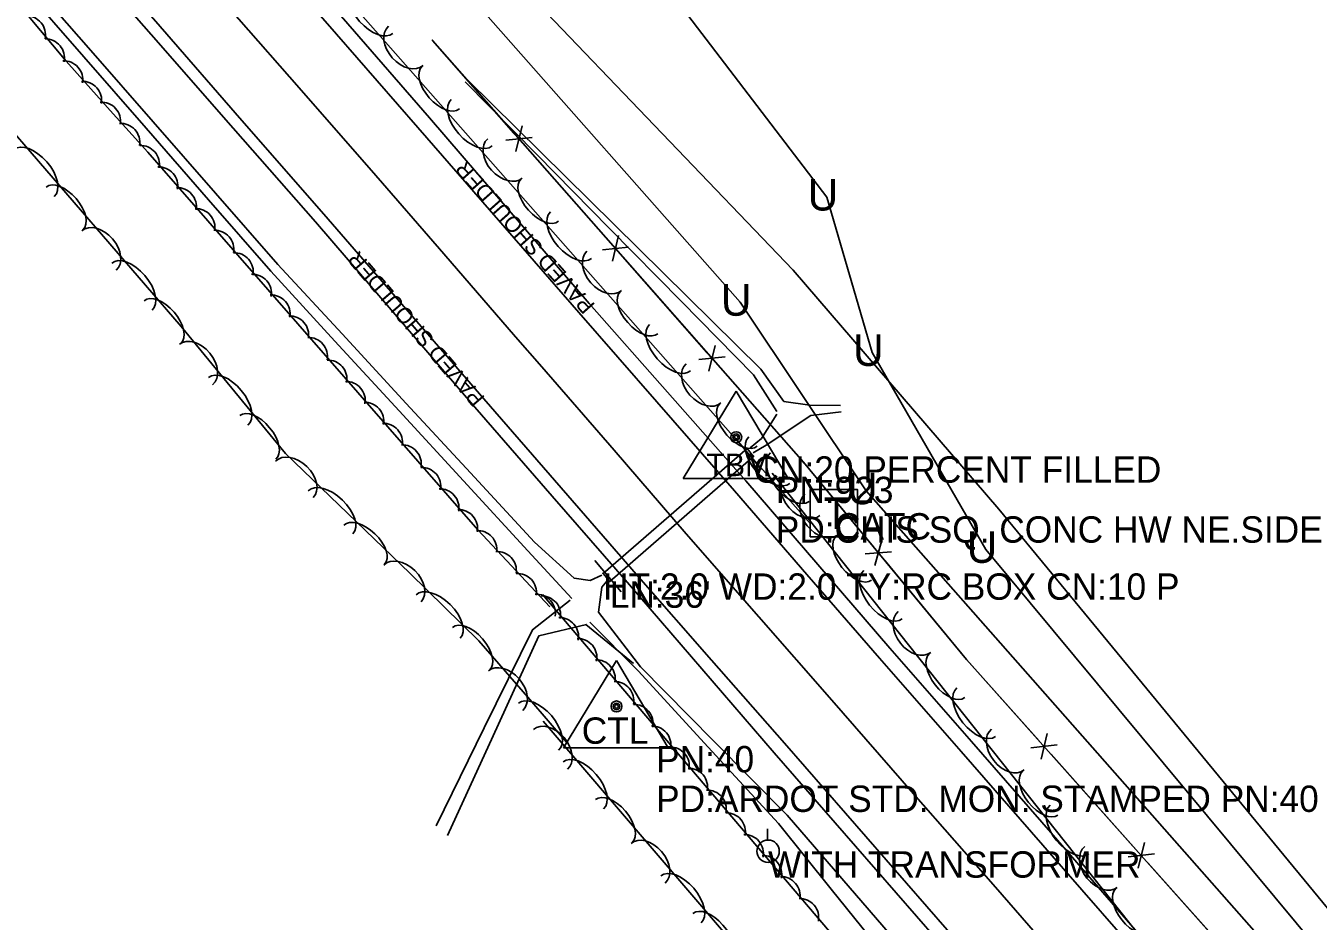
# Model space of a CAD drawing. Extents: x 954793 to 988390, y 1867850 to 1924428.
# Drawn here: x 965682.7 to 965927.6, y 1898349.1 to 1898518.9 of the extents above; entities that cross this region are included whole.
import ezdxf

# ---------------------------------------------------------------- set-up
doc = ezdxf.new("R2010")
doc.units = 0
for name, color, linetype in [('Default', 7, 'Continuous'), ('S_CROSS_DRAIN', 7, 'Continuous'), ('S_CROSS_DRAIN_ANNOT', 7, 'Continuous'), ('S_DITCHLINE', 7, 'Continuous'), ('S_DRG_PT_SYM', 7, 'Continuous'), ('S_EDGE_PAVEMENT', 7, 'Continuous'), ('S_FENCE', 7, 'Continuous'), ('S_FIBER_OPTIC_CABLE', 7, 'Continuous'), ('S_HEADWALL', 7, 'Continuous'), ('S_MSC_PT_SYM', 7, 'Continuous'), ('S_PAVEMENT_CROWN', 7, 'Continuous'), ('S_PRIMARY_CTL', 7, 'Continuous'), ('S_PRIMARY_CTL_ANNOT', 7, 'Continuous'), ('S_SHOULDER', 7, 'Continuous'), ('S_SHOULDER_ANNOT', 7, 'Continuous'), ('S_STREAM', 7, 'Continuous'), ('S_TELEPHONE_UTILITIES', 7, 'Continuous'), ('S_TELEPHONE_UTILITIES_ANNOT', 7, 'Continuous'), ('S_TREE', 7, 'Continuous'), ('S_UNDERGROUND_CABLE', 7, 'Continuous'), ('S_UTILITY_POLE', 7, 'Continuous'), ('S_UTILITY_POLE_ANNOT', 7, 'Continuous'), ('S_UTL_PT_SYM', 7, 'Continuous'), ('S_WATER_UTILITIES', 7, 'Continuous')]:
    doc.layers.add(name, color=color, linetype=linetype)

msp = doc.modelspace()

# ---------------------------------------------------------------- linework, layer by layer
at = {"layer": 'S_CROSS_DRAIN'}
for p, q in [((965819.38, 1898438.73), (965792.09, 1898415.06)), ((965793.36, 1898413.54), (965820.6, 1898437.25)), ((965820.6, 1898437.25), (965819.38, 1898438.73)), ((965792.09, 1898415.06), (965793.36, 1898413.54))]:
    msp.add_line(p, q, dxfattribs=at)
at = {"layer": 'S_DITCHLINE'}
for points in [[(965786.15, 1898410.32), (965777.81, 1898419.35), (965765.63, 1898432.6), (965753.46, 1898445.85), (965741.29, 1898459.09), (965729.12, 1898472.34), (965717.31, 1898485.9), (965705.51, 1898499.46), (965693.7, 1898513.02), (965681.9, 1898526.58), (965669.1, 1898541.87), (965656.31, 1898557.16), (965643.51, 1898572.44), (965630.72, 1898587.73), (965614.5, 1898606.07), (965598.28, 1898624.4), (965586.73, 1898638.09), (965575.18, 1898651.77), (965563.62, 1898665.45), (965552.07, 1898679.14), (965539.1, 1898693.76)], [(965791.86, 1898414.71), (965789.68, 1898413.69), (965786.59, 1898414.13), (965779.11, 1898420.99), (965766.95, 1898434.14), (965754.79, 1898447.29), (965742.63, 1898460.45), (965730.47, 1898473.6), (965718.65, 1898487.13), (965706.83, 1898500.67), (965695.02, 1898514.2), (965683.2, 1898527.73), (965670.35, 1898542.97), (965657.5, 1898558.2), (965644.65, 1898573.43), (965631.8, 1898588.66), (965615.66, 1898607.07), (965599.53, 1898625.48), (965587.97, 1898639.23), (965576.4, 1898652.98), (965564.83, 1898666.73), (965553.26, 1898680.48), (965540.28, 1898695.02)], [(965825.03, 1898445.73), (965820.59, 1898452.72), (965806.93, 1898466.61), (965793.27, 1898480.5), (965779.6, 1898494.39), (965765.94, 1898508.28)], [(965837.1, 1898446.91), (965831.28, 1898446.96), (965826.37, 1898447.63), (965821.99, 1898453.8), (965808.09, 1898467.5), (965794.19, 1898481.21), (965780.29, 1898494.92), (965766.39, 1898508.63)], [(965819.96, 1898438.88), (965822.11, 1898440.61), (965825.04, 1898445.27)], [(965820.54, 1898437.89), (965823, 1898439.39), (965831.47, 1898445.02), (965837.21, 1898445.71)], [(965959.92, 1898215.93), (965949.31, 1898227.62), (965938.69, 1898239.32), (965928.08, 1898251.01), (965917.46, 1898262.71), (965905.2, 1898277.34), (965892.95, 1898291.98), (965880.69, 1898306.61), (965868.43, 1898321.24), (965858.07, 1898333.23), (965847.7, 1898345.21), (965837.33, 1898357.2), (965826.96, 1898369.19), (965813.08, 1898383.25), (965799.21, 1898397.32), (965791.23, 1898407.68), (965791.86, 1898412.44), (965792.82, 1898413.56)], [(965785.85, 1898409.96), (965778.72, 1898404.38), (965769.59, 1898385.79), (965760.47, 1898367.2)], [(965788.95, 1898405.4), (965779.94, 1898403.23), (965771.29, 1898384.29), (965762.63, 1898365.35)], [(965957.99, 1898214.47), (965947.56, 1898226.26), (965937.13, 1898238.05), (965926.7, 1898249.85), (965916.26, 1898261.64), (965903.54, 1898275.69), (965890.82, 1898289.73), (965878.09, 1898303.78), (965865.37, 1898317.83), (965855.36, 1898330.29), (965845.35, 1898342.75), (965835.34, 1898355.21), (965825.32, 1898367.67), (965812.03, 1898382.12), (965798.73, 1898396.57), (965789.61, 1898405.82)]]:
    msp.add_lwpolyline(points, dxfattribs=at)
at = {"layer": 'S_DRG_PT_SYM'}
for points in [[(965819.38, 1898438.73), (965819.38, 1898438.78), (965819.38, 1898438.73), (965819.33, 1898438.73), (965819.38, 1898438.73), (965819.38, 1898438.68), (965819.38, 1898438.73), (965819.43, 1898438.73)], [(965820.6, 1898437.25), (965820.6, 1898437.3), (965820.6, 1898437.25), (965820.55, 1898437.25), (965820.6, 1898437.25), (965820.6, 1898437.2), (965820.6, 1898437.25), (965820.65, 1898437.25)], [(965792.09, 1898415.06), (965792.09, 1898415.11), (965792.09, 1898415.06), (965792.04, 1898415.06), (965792.09, 1898415.06), (965792.09, 1898415.01), (965792.09, 1898415.06), (965792.14, 1898415.06)], [(965793.36, 1898413.54), (965793.36, 1898413.59), (965793.36, 1898413.54), (965793.31, 1898413.54), (965793.36, 1898413.54), (965793.36, 1898413.49), (965793.36, 1898413.54), (965793.41, 1898413.54)]]:
    msp.add_lwpolyline(points, dxfattribs=at)
at = {"layer": 'S_EDGE_PAVEMENT'}
for points in [[(965932.69, 1898260.82), (965917.63, 1898278.13), (965902.34, 1898295.69), (965887.05, 1898313.24), (965872.18, 1898330.36), (965857.31, 1898347.47), (965841.88, 1898365.16), (965826.45, 1898382.84), (965812.62, 1898398.63), (965798.78, 1898414.42), (965784.15, 1898431.28), (965769.52, 1898448.14), (965754.36, 1898465.64), (965739.2, 1898483.14), (965723.67, 1898500.94), (965708.14, 1898518.75), (965692.47, 1898536.77)], [(965935.72, 1898294.35), (965920.38, 1898311.99), (965905.03, 1898329.62), (965890.22, 1898346.59), (965875.4, 1898363.56), (965859.93, 1898381.27), (965844.46, 1898398.98), (965830.73, 1898414.85), (965817, 1898430.72), (965802.26, 1898447.61), (965787.52, 1898464.51), (965772.27, 1898482.05), (965757.02, 1898499.6), (965741.61, 1898517.31), (965726.19, 1898535.02)]]:
    msp.add_lwpolyline(points, dxfattribs=at)
at = {"layer": 'S_FENCE'}
for p, q in [((965830.06, 1898436.13), (965759.77, 1898516.11)), ((965778.65, 1898497.73), (965773.68, 1898497.18)), ((965775.57, 1898495.03), (965776.75, 1898499.89)), ((965793.85, 1898474.23), (965795.03, 1898479.09)), ((965796.93, 1898476.93), (965791.96, 1898476.38)), ((965815.21, 1898456.13), (965810.24, 1898455.58)), ((965812.13, 1898453.43), (965813.32, 1898458.29)), ((965860.99, 1898398.73), (965830.06, 1898436.13)), ((965843.59, 1898416.56), (965844.92, 1898421.38)), ((965846.75, 1898419.17), (965841.76, 1898418.77)), ((965911.55, 1898341.97), (965860.99, 1898398.73)), ((965878.14, 1898382.55), (965873.18, 1898381.97)), ((965875.09, 1898379.83), (965876.24, 1898384.69)), ((965893.5, 1898359.15), (965894.66, 1898364.01)), ((965896.56, 1898361.87), (965891.6, 1898361.29))]:
    msp.add_line(p, q, dxfattribs=at)
for points in [[(965775.21, 1898498.54), (965759.77, 1898516.11)], [(965793.5, 1898477.74), (965777.48, 1898495.96)], [(965811.78, 1898456.93), (965795.76, 1898475.16)], [(965830.06, 1898436.13), (965814.04, 1898454.35)], [(965843.34, 1898420.07), (965830.06, 1898436.13)], [(965860.99, 1898398.73), (965845.53, 1898417.43)], [(965874.71, 1898383.33), (965860.99, 1898398.73)], [(965893.13, 1898362.65), (965876.99, 1898380.77)], [(965911.55, 1898341.97), (965895.41, 1898360.09)]]:
    msp.add_lwpolyline(points, dxfattribs=at)
at = {"layer": 'S_FIBER_OPTIC_CABLE'}
for p, q in [((965818.05, 1898466.49), (965761.6, 1898530.47)), ((965841.96, 1898430.7), (965818.05, 1898466.49)), ((965925.07, 1898336.4), (965841.96, 1898430.7))]:
    msp.add_line(p, q, dxfattribs=at)
at = {"layer": 'S_HEADWALL'}
for points in [[(965817.11, 1898440.77), (965822.11, 1898434.78)], [(965795.55, 1898411.58), (965790.53, 1898417.49)]]:
    msp.add_lwpolyline(points, dxfattribs=at)
at = {"layer": 'S_MSC_PT_SYM'}
for points in [[(965759.77, 1898516.11), (965759.77, 1898516.16), (965759.77, 1898516.11), (965759.72, 1898516.11), (965759.77, 1898516.11), (965759.77, 1898516.06), (965759.77, 1898516.11), (965759.82, 1898516.11)], [(965830.06, 1898436.13), (965830.06, 1898436.18), (965830.06, 1898436.13), (965830.01, 1898436.13), (965830.06, 1898436.13), (965830.06, 1898436.08), (965830.06, 1898436.13), (965830.11, 1898436.13)], [(965860.99, 1898398.73), (965860.99, 1898398.78), (965860.99, 1898398.73), (965860.94, 1898398.73), (965860.99, 1898398.73), (965860.99, 1898398.68), (965860.99, 1898398.73), (965861.04, 1898398.73)]]:
    msp.add_lwpolyline(points, dxfattribs=at)
at = {"layer": 'S_PAVEMENT_CROWN'}
msp.add_lwpolyline([(965941.88, 1898269.01), (965926.7, 1898286.39), (965911.33, 1898304.03), (965895.97, 1898321.67), (965881.2, 1898338.62), (965866.44, 1898355.57), (965850.93, 1898373.29), (965835.42, 1898391.02), (965821.64, 1898406.81), (965807.87, 1898422.59), (965794.19, 1898438.39), (965780.51, 1898454.19), (965775.53, 1898459.9), (965761.89, 1898475.67), (965748.24, 1898491.43), (965732.68, 1898509.21), (965717.12, 1898526.99)], dxfattribs=at)
at = {"layer": 'S_PRIMARY_CTL'}
for p, q in [((965817.32, 1898449.58), (965807.29, 1898433.07)), ((965817.32, 1898449.58), (965827.15, 1898433.07)), ((965807.29, 1898433.07), (965827.15, 1898433.07)), ((965794.64, 1898398.53), (965784.61, 1898382.01)), ((965794.64, 1898398.53), (965804.46, 1898382.01)), ((965784.61, 1898382.01), (965804.46, 1898382.01))]:
    msp.add_line(p, q, dxfattribs=at)
for centre, radius in [((965817.32, 1898440.88), 1.04), ((965817.32, 1898440.88), 0.609), ((965817.32, 1898440.88), 0.344), ((965794.64, 1898389.83), 1.04), ((965794.64, 1898389.83), 0.609), ((965794.64, 1898389.83), 0.344)]:
    msp.add_circle(centre, radius, dxfattribs=at)
at = {"layer": 'S_SHOULDER'}
for points in [[(965937.77, 1898296.15), (965922.28, 1898313.79), (965906.79, 1898331.43), (965892.09, 1898348.42), (965877.39, 1898365.42), (965861.93, 1898383.16), (965846.46, 1898400.9), (965832.8, 1898416.76), (965819.15, 1898432.62), (965804.31, 1898449.43), (965789.48, 1898466.24), (965774.33, 1898483.85), (965759.18, 1898501.45), (965743.74, 1898519.23), (965728.31, 1898537.02), (965712.65, 1898554.97), (965696.99, 1898572.93), (965681.31, 1898590.84), (965665.62, 1898608.76), (965654.79, 1898621.13), (965643.97, 1898633.5)], [(965930.52, 1898258.73), (965915.37, 1898276.12), (965900.15, 1898293.7), (965884.92, 1898311.28), (965870.13, 1898328.46), (965855.34, 1898345.64), (965839.93, 1898363.34), (965824.53, 1898381.05), (965810.8, 1898396.95), (965797.08, 1898412.86), (965782.42, 1898429.73), (965767.77, 1898446.6), (965752.69, 1898464.15), (965737.62, 1898481.69), (965722.03, 1898499.45), (965706.43, 1898517.21), (965690.73, 1898535.16)]]:
    msp.add_lwpolyline(points, dxfattribs=at)
at = {"layer": 'S_STREAM'}
msp.add_lwpolyline([(965788.84, 1898405.34), (965797.89, 1898397.98)], dxfattribs=at)
at = {"layer": 'S_TELEPHONE_UTILITIES'}
msp.add_lwpolyline([(965831.31, 1898421.96), (965831.31, 1898430.96), (965840.31, 1898430.96), (965840.31, 1898421.96)], close=True, dxfattribs=at)
at = {"layer": 'S_TREE'}
for points in [[(965831.4, 1898424.47), (965709.15, 1898563.13), (965664.45, 1898610.51), (965657.97, 1898619.1), (965660.38, 1898626.71), (965677.36, 1898624.9), (965695.39, 1898614.25), (965708.1, 1898610.13), (965712.6, 1898615.54), (965713.55, 1898629.59), (965707.56, 1898647.23), (965692.26, 1898658.87), (965677.92, 1898667.36), (965668.43, 1898674.16), (965660.51, 1898686.79), (965661.57, 1898696.29), (965678.92, 1898701.9), (965699.26, 1898701.31), (965729.82, 1898697.88), (965755.57, 1898695.77), (965775.41, 1898696.94), (965798.22, 1898696.59), (965819.38, 1898693.33), (965844.08, 1898690.38)], [(965564.17, 1898660.58), (965583.38, 1898638.65), (965598.22, 1898619.95), (965613.56, 1898602.37), (965624.28, 1898590.52), (965638.36, 1898575.71), (965654.11, 1898555.48), (965667.34, 1898539.3), (965677.47, 1898527.7), (965682.91, 1898521.11), (965690.33, 1898512.2), (965698.7, 1898502.82), (965705.86, 1898494.95), (965768.38, 1898423.33), (965782.03, 1898408.69)], [(965658.01, 1898524.65), (965712.12, 1898461.87), (965731.91, 1898437.82), (965755.49, 1898415.1), (965768.57, 1898402.26), (965778.23, 1898391.16), (965785.14, 1898383.07)], [(966228.3, 1898128.84), (966223.42, 1898116.9), (966204.82, 1898106.4), (966187.84, 1898097.45), (966175.86, 1898099.12), (966164.34, 1898105.51), (966160.26, 1898105.79), (966159.93, 1898097.84), (966166.23, 1898085.79), (966173.09, 1898070.33), (966172.31, 1898059.76), (966166.41, 1898050.47), (966162.96, 1898047.23), (966147.35, 1898043.44), (966139.53, 1898053.09), (966026.69, 1898192.02), (965907.53, 1898329.01), (965824.15, 1898434.06)], [(965780.6, 1898411.03), (965877.07, 1898297.76), (966000.2, 1898155.3)], [(965780.72, 1898387.03), (965878.03, 1898273.35), (965986.56, 1898146.73), (966007.57, 1898124.95), (966017.8, 1898113.85), (966023.87, 1898102.16), (966023.69, 1898092.36), (966018.01, 1898085.42), (965998.24, 1898080.94), (965905.25, 1898088.9), (965847.36, 1898101.49), (965818.52, 1898108.22), (965806.95, 1898113.23), (965793.25, 1898119.75)]]:
    msp.add_lwpolyline(points, dxfattribs=at)
for centre, start, end in [((965682.8, 1898517.13), 348.9939, 90.5908), ((965686.39, 1898512.77), 348.9939, 90.5908), ((965689.87, 1898508.61), 350.9391, 92.5361), ((965693.44, 1898504.71), 350.9391, 92.5361), ((965697.02, 1898500.76), 351.4898, 93.0867), ((965700.68, 1898496.74), 351.4898, 93.0867), ((965704.41, 1898492.57), 350.3236, 91.9205), ((965707.86, 1898488.5), 350.3236, 91.9205), ((965711.39, 1898484.57), 350.3236, 91.9205), ((965714.91, 1898480.6), 350.3236, 91.9205), ((965718.48, 1898476.49), 350.3236, 91.9205), ((965722.17, 1898472.22), 350.3236, 91.9205), ((965725.62, 1898468.15), 350.3236, 91.9205), ((965729.15, 1898464.22), 350.3236, 91.9205), ((965732.67, 1898460.25), 350.3236, 91.9205), ((965736.25, 1898456.15), 350.3236, 91.9205), ((965739.93, 1898451.87), 350.3236, 91.9205), ((965743.39, 1898447.81), 350.3236, 91.9205), ((965746.92, 1898443.87), 350.3236, 91.9205), ((965750.43, 1898439.9), 350.3236, 91.9205), ((965754.01, 1898435.8), 350.3236, 91.9205), ((965757.7, 1898431.52), 350.3236, 91.9205), ((965761.15, 1898427.46), 350.3236, 91.9205), ((965764.68, 1898423.53), 350.3236, 91.9205), ((965768.32, 1898419.55), 352.1891, 93.7861), ((965772.03, 1898415.57), 352.1891, 93.7861), ((965775.85, 1898411.41), 352.1891, 93.7861), ((965779.44, 1898407.46), 352.1891, 93.7861), ((965780.41, 1898407.16), 349.6207, 91.2176), ((965783.81, 1898403.05), 349.6207, 91.2176), ((965787.29, 1898399.07), 349.6207, 91.2176), ((965790.76, 1898395.06), 349.6207, 91.2176), ((965794.28, 1898390.92), 349.6207, 91.2176), ((965797.92, 1898386.59), 349.6207, 91.2176), ((965801.32, 1898382.49), 349.6207, 91.2176), ((965804.8, 1898378.51), 349.6207, 91.2176), ((965808.27, 1898374.5), 349.6207, 91.2176), ((965811.8, 1898370.35), 349.6207, 91.2176), ((965815.43, 1898366.03), 349.6207, 91.2176), ((965818.84, 1898361.92), 349.6207, 91.2176), ((965822.32, 1898357.95), 349.6207, 91.2176), ((965825.78, 1898353.93), 349.6207, 91.2176), ((965829.31, 1898349.79), 349.6207, 91.2176)]:
    msp.add_arc(centre, 3.64, start, end, dxfattribs=at)
for centre, major_axis, ratio in [((965748.39, 1898521.84), (3.88, -4.4), 0.55008), ((965754.7, 1898515.06), (3.28, -3.72), 0.685311), ((965761.32, 1898507.16), (3.54, -4.01), 0.540699), ((965767.19, 1898500.51), (3.88, -4.4), 0.55008), ((965684.25, 1898490.96), (-3.83, 4.45), 0.55008), ((965773.51, 1898493.74), (3.28, -3.72), 0.685311), ((965690.04, 1898484.24), (-3.49, 4.05), 0.540699), ((965780.12, 1898485.84), (3.54, -4.01), 0.540699), ((965785.99, 1898479.18), (3.88, -4.4), 0.55008), ((965696.57, 1898476.27), (-3.24, 3.75), 0.685311), ((965792.31, 1898472.41), (3.28, -3.72), 0.685311), ((965702.81, 1898469.43), (-3.83, 4.45), 0.55008), ((965798.93, 1898464.51), (3.54, -4.01), 0.540699), ((965708.6, 1898462.71), (-3.49, 4.05), 0.540699), ((965804.79, 1898457.86), (3.88, -4.4), 0.55008), ((965714.96, 1898454.67), (-3.15, 3.83), 0.685311), ((965811.11, 1898451.09), (3.28, -3.72), 0.685311), ((965721.05, 1898447.69), (-3.73, 4.53), 0.55008), ((965817.73, 1898443.19), (3.54, -4.01), 0.540699), ((965726.68, 1898440.84), (-3.4, 4.13), 0.540699), ((965823.59, 1898436.53), (3.88, -4.4), 0.55008), ((965733.61, 1898432.88), (-3.57, 3.44), 0.685311), ((965827.47, 1898433.3), (3.65, -4.6), 0.55008), ((965740.46, 1898426.64), (-4.23, 4.07), 0.55008), ((965829.91, 1898429.76), (3.28, -3.72), 0.685311), ((965833.43, 1898426.21), (3.08, -3.88), 0.685311), ((965746.84, 1898420.49), (-3.85, 3.71), 0.540699), ((965839.63, 1898417.98), (3.32, -4.19), 0.540699), ((965754.06, 1898413.16), (-3.54, 3.47), 0.685311), ((965845.14, 1898411.03), (3.65, -4.6), 0.55008), ((965760.85, 1898406.86), (-4.19, 4.11), 0.55008), ((965851.1, 1898403.94), (3.08, -3.88), 0.685311), ((965767.06, 1898400.77), (-3.51, 4.03), 0.540699), ((965857.3, 1898395.71), (3.32, -4.19), 0.540699), ((965773.62, 1898392.82), (-3.25, 3.74), 0.685311), ((965862.81, 1898388.76), (3.65, -4.6), 0.55008), ((965779.85, 1898385.99), (-3.81, 4.46), 0.55008), ((965782.13, 1898381.71), (-3.22, 3.76), 0.685311), ((965868.78, 1898381.67), (3.08, -3.88), 0.685311), ((965788.35, 1898374.85), (-3.82, 4.46), 0.55008), ((965874.98, 1898373.44), (3.32, -4.19), 0.540699), ((965794.12, 1898368.11), (-3.48, 4.06), 0.540699), ((965880.49, 1898366.49), (3.65, -4.6), 0.55008), ((965800.62, 1898360.11), (-3.22, 3.76), 0.685311), ((965886.45, 1898359.4), (3.08, -3.88), 0.685311), ((965806.84, 1898353.25), (-3.82, 4.46), 0.55008), ((965892.65, 1898351.17), (3.32, -4.19), 0.540699), ((965812.61, 1898346.51), (-3.48, 4.06), 0.540699)]:
    msp.add_ellipse(centre, major_axis=major_axis, ratio=ratio, start_param=3.141593, end_param=6.283185, dxfattribs=at)
at = {"layer": 'S_UNDERGROUND_CABLE'}
for p, q in [((965834.49, 1898486.4), (965793.38, 1898540.34)), ((965818.05, 1898466.46), (965761.6, 1898530.47)), ((965843.11, 1898456.94), (965834.49, 1898486.4)), ((965841.97, 1898430.72), (965818.05, 1898466.46)), ((965864.64, 1898419.59), (965843.11, 1898456.94)), ((965925.09, 1898336.39), (965841.97, 1898430.72)), ((965946.99, 1898320.53), (965864.64, 1898419.59))]:
    msp.add_line(p, q, dxfattribs=at)
at = {"layer": 'S_UTILITY_POLE'}
msp.add_line((965823.24, 1898364.51), (965823.24, 1898366.62), dxfattribs=at)
msp.add_circle((965823.36, 1898362.37), 2.13, dxfattribs=at)
at = {"layer": 'S_UTL_PT_SYM'}
for points in [[(965828.13, 1898472.54), (965828.13, 1898472.59), (965828.13, 1898472.54), (965828.08, 1898472.54), (965828.13, 1898472.54), (965828.13, 1898472.49), (965828.13, 1898472.54), (965828.18, 1898472.54)], [(965818.05, 1898466.49), (965818.05, 1898466.54), (965818.05, 1898466.49), (965818, 1898466.49), (965818.05, 1898466.49), (965818.05, 1898466.44), (965818.05, 1898466.49), (965818.1, 1898466.49)], [(965841.96, 1898430.7), (965841.96, 1898430.75), (965841.96, 1898430.7), (965841.91, 1898430.7), (965841.96, 1898430.7), (965841.96, 1898430.65), (965841.96, 1898430.7), (965842.01, 1898430.7)], [(965867.1, 1898427.24), (965867.1, 1898427.29), (965867.1, 1898427.24), (965867.05, 1898427.24), (965867.1, 1898427.24), (965867.1, 1898427.19), (965867.1, 1898427.24), (965867.15, 1898427.24)]]:
    msp.add_lwpolyline(points, dxfattribs=at)
at = {"layer": 'S_WATER_UTILITIES'}
for p, q in [((965828.13, 1898472.54), (965760.84, 1898542.8)), ((965867.1, 1898427.24), (965828.13, 1898472.54)), ((965931.13, 1898349.46), (965867.1, 1898427.24))]:
    msp.add_line(p, q, dxfattribs=at)

# ---------------------------------------------------------------- texts
at = {"layer": 'Default'}
for p in [(965830.86, 1898483.86), (965814.42, 1898463.91), (965839.48, 1898454.39), (965838.34, 1898428.17), (965861.01, 1898417.05)]:
    msp.add_text('U', height=6, rotation=360, dxfattribs=at).set_placement(p)
at = {"layer": 'S_CROSS_DRAIN_ANNOT'}
for s, p in [('CN:20 PERCENT FILLED', (965820.6, 1898432.25)), ('HT:2.0 WD:2.0 TY:RC BOX CN:10 P', (965792.09, 1898410.06)), ("LN:36'", (965793.36, 1898408.54))]:
    msp.add_text(s, height=5, dxfattribs=at).set_placement(p)
at = {"layer": 'S_PRIMARY_CTL'}
for s, height, p in [('TBM', 4.287, (965811.67, 1898433.49)), ('CTL', 5, (965788.05, 1898382.75))]:
    msp.add_text(s, height=height, rotation=360, dxfattribs=at).set_placement(p)
at = {"layer": 'S_PRIMARY_CTL_ANNOT'}
for s, p in [('PN:923', (965824.82, 1898428.38)), ('PD:CHIS SQ. CONC HW NE.SIDE HWY.7', (965824.82, 1898420.88)), ('PN:40', (965802.14, 1898377.33)), ('PD:ARDOT STD. MON. STAMPED PN:40', (965802.14, 1898369.83))]:
    msp.add_text(s, height=5, dxfattribs=at).set_placement(p)
at = {"layer": 'S_SHOULDER_ANNOT'}
for rotation, p in [(131.7284, (965790.71, 1898465.96)), (130.6146, (965769.83, 1898448.34))]:
    msp.add_text('PAVED SHOULDER', height=3.0002, rotation=rotation, dxfattribs=at).set_placement(p)
at = {"layer": 'S_TELEPHONE_UTILITIES'}
msp.add_text('T', height=6, rotation=360, dxfattribs=at).set_placement((965833.88, 1898423.46))
at = {"layer": 'S_TELEPHONE_UTILITIES_ANNOT'}
msp.add_text('CATC', height=5, dxfattribs=at).set_placement((965836.04, 1898421.48))
at = {"layer": 'S_UTILITY_POLE_ANNOT'}
msp.add_text('WITH TRANSFORMER', height=5, dxfattribs=at).set_placement((965823.36, 1898357.37))

doc.saveas('drawing.dxf')
